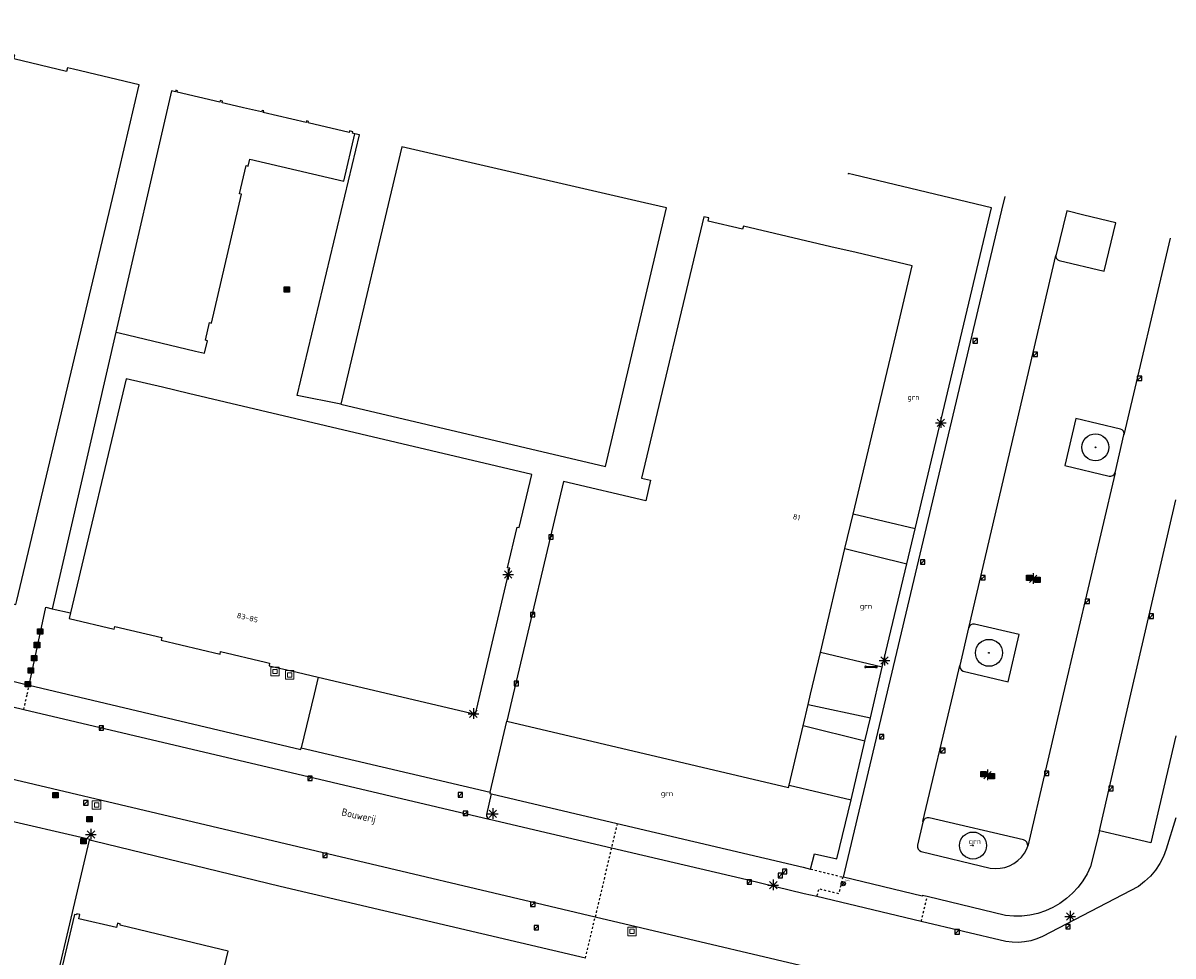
# Model space of a CAD drawing. Header units: metres. Extents: x 116958 to 118326, y 475500 to 477904.
# Tile 894 of 1001: x 117392 to 117500, y 476976 to 477063. Entities that reach past the tile are written whole.
import ezdxf

# ---------------------------------------------------------------- set-up
doc = ezdxf.new("R2010")
doc.units = ezdxf.units.M
doc.header["$LTSCALE"] = 0.2
doc.linetypes.add('MATGRENS', pattern=[2, 1, -1])
doc.layers.get('0').update_dxf_attribs({"color": 6})
for name, color, linetype in [('B-WE-GR-BOOM-G', 252, 'Continuous'), ('B-WE-GR-GROENVOORZIENING-GV', 252, 'Continuous'), ('B-WE-IE-FIETSENSTANG-G', 252, 'Continuous'), ('B-WE-IE-MEUBILAIR-G', 252, 'Continuous'), ('B-WE-IE-MEUBILAIR_WEGMEUBILAIR_LICHTMAST-G', 252, 'Continuous'), ('B-WE-IE-MEUBILAIR_WEGMEUBILAIR_VERKEERSLICHT-G', 252, 'Continuous'), ('B-WE-OG-BEBOUWING-GV', 252, 'Continuous'), ('B-WE-OG-HUISNUMMER-T25', 2, 'Continuous'), ('B-WE-OG-STRAATNAAM-T35', 3, 'Continuous'), ('B-WE-RI-HWA_KOLK_TROTTOIRKOLK-G', 252, 'Continuous'), ('B-WE-VH-MATERIAALGRENS-G', 252, 'MATGRENS'), ('B-WE-VH-VERHARDING_ASFALT-GV', 252, 'Continuous')]:
    doc.layers.add(name, color=color, linetype=linetype)
doc.layers.add('B-WE-RI-RIOOLPUT', color=31, linetype='Continuous', lineweight=0)
doc.styles.get("Standard").update_dxf_attribs({"font": 'isocp.shx'})

# ---------------------------------------------------------------- blocks, each defined once
blk = doc.blocks.new('BGT_GR')
at = {"insert": (0.043, 0.019), "char_height": 0.1, "attachment_point": 5, "line_spacing_factor": 0.8}
blk.add_mtext('{\\C256;grn}', dxfattribs=at)
blk = doc.blocks.new('CELQ211865')
for p, q in [((-0.5, 0), (0.5, 0)), ((0.35, -0.34), (-0.35, 0.34)), ((0.35, 0.34), (-0.35, -0.34)), ((0, 0.53), (0, -0.47))]:
    blk.add_line(p, q)
blk = doc.blocks.new('CELQ201000')
at = {"flags": 128}
for points in [[(-0.25, -0.25), (-0.25, 0.25), (0.25, 0.25), (0.25, -0.25), (-0.25, -0.25)], [(-0.18, -0.18), (-0.18, 0.18), (0.18, 0.18), (0.18, -0.18), (-0.18, -0.18)], [(-0.11, -0.11), (-0.11, 0.11), (0.11, 0.11), (0.11, -0.11), (-0.11, -0.11)], [(-0.04, -0.04), (-0.04, 0.04), (0.04, 0.04), (0.04, -0.04), (-0.04, -0.04)]]:
    blk.add_lwpolyline(points, dxfattribs=at)
blk = doc.blocks.new('Brandkr')
for p, q in [((-141, 141), (141, -141)), ((-141, -141), (141, 141))]:
    blk.add_line(p, q)
blk.add_circle((0, 0), 200)
at = {"oblique": 15}
blk.add_text('brk', height=180, dxfattribs=at).set_placement((172, 218))
blk = doc.blocks.new('Pbrd')
for points in [[(-400, -400), (400, -400), (400, 400), (-400, 400)], [(-200, -200), (200, -200), (200, 200), (-200, 200)]]:
    blk.add_lwpolyline(points, close=True)
blk = doc.blocks.new('Kvtrot')
blk.add_line((0, -420), (420, 0))
at = {"flags": 128}
blk.add_lwpolyline([(0, -420), (420, -420), (420, 0), (0, 0)], close=True, dxfattribs=at)
blk = doc.blocks.new('Bestboom')
h = blk.add_hatch(color=256)
h.dxf.hatch_style = 1
h.paths.add_polyline_path([(41, 0, 1), (-41, 0, 1)])
for radius in [1260, 41.1]:
    blk.add_circle((0, 0), radius)
blk = doc.blocks.new('Koppelplaat_baz')
for p, q in [((-91, 22), (-106, 20)), ((-91, 22), (-91, 15)), ((-91, 15), (91, 15)), ((-91, 0), (-91, -8)), ((-91, 0), (91, 0)), ((91, 22), (106, 20)), ((91, 22), (91, 15)), ((91, 0), (91, -8)), ((-91, -8), (-106, -6)), ((91, -8), (106, -6))]:
    blk.add_line(p, q)
for centre, start, end in [((-104, 8), 97.5946, 262.4054), ((104, 8), 277.5946, 82.4054)]:
    blk.add_arc(centre, 13.1, start, end)

msp = doc.modelspace()

# ---------------------------------------------------------------- linework, layer by layer
at = {"layer": 'B-WE-GR-GROENVOORZIENING-GV', "flags": 128}
for points in [[(117422.048, 477027.071), (117417.955, 477027.878), (117423.777, 477052.234), (117423.337, 477052.325)], [(117401.016, 477033.807), (117395.087, 477007.966)], [(117475.666, 477015.431), (117469.863, 477016.812)], [(117469.096, 477013.585), (117474.889, 477012.162)], [(117392.951, 477000.851), (117394.483, 477008.11), (117395.087, 477007.966)], [(117395.087, 477007.966), (117396.797, 477007.595)], [(117472.569, 477002.525), (117466.811, 477003.901)], [(117419.909, 477001.587), (117419.533, 477000)], [(117419.533, 477000), (117418.345, 476994.993)], [(117465.665, 476999.04), (117471.471, 476997.797)], [(117435.985, 476990.834), (117437.53, 476997.459)], [(117470.943, 476995.605), (117465.192, 476997.033)], [(117463.884, 476991.483), (117469.67, 476990.141)], [(117392.411, 476960.154), (117398.582, 476986.354)]]:
    msp.add_lwpolyline(points, dxfattribs=at)
at = {"layer": 'B-WE-OG-BEBOUWING-GV', "flags": 128}
for points in [[(117396.513, 477058.489), (117396.433, 477058.149), (117391.52, 477059.315), (117391.6, 477059.655), (117391.24, 477059.74), (117378.871, 477062.673), (117377.84, 477058.293), (117377.126, 477055.261), (117374.919, 477045.883), (117370.036, 477025.143), (117367.429, 477014.071), (117379.616, 477011.211), (117385.458, 477009.84), (117391.688, 477008.378), (117391.778, 477008.754), (117400.873, 477046.94), (117403.207, 477056.901), (117397.078, 477058.355), (117396.513, 477058.489)], [(117406.8, 477056.353), (117406.625, 477056.394), (117406.591, 477056.248), (117406.242, 477056.33), (117401.016, 477033.807), (117401.355, 477033.726), (117408.46, 477032.03), (117409.314, 477031.826), (117409.587, 477032.995), (117409.393, 477033.041), (117409.78, 477034.697), (117409.974, 477034.651), (117412.772, 477046.676), (117412.578, 477046.722), (117413.194, 477049.351), (117413.388, 477049.305), (117413.541, 477049.947), (117422.305, 477047.903), (117423.337, 477052.325), (117423.114, 477052.377), (117423.148, 477052.523), (117422.846, 477052.594), (117422.812, 477052.448), (117418.995, 477053.342), (117419.029, 477053.488), (117418.825, 477053.536), (117418.791, 477053.39), (117414.799, 477054.325), (117414.833, 477054.471), (117414.677, 477054.508), (117414.643, 477054.362), (117412.959, 477054.756), (117411.225, 477055.162), (117410.943, 477055.229), (117410.977, 477055.375), (117410.773, 477055.423), (117410.739, 477055.276), (117406.766, 477056.207), (117406.8, 477056.353)], [(117422.048, 477027.071), (117446.74, 477021.25), (117452.446, 477045.403), (117450.378, 477045.881), (117427.729, 477051.119), (117422.048, 477027.071)], [(117465.891, 477000), (117466.811, 477003.901), (117469.096, 477013.585), (117469.863, 477016.812), (117473.999, 477034.184), (117475.381, 477039.992), (117470.137, 477041.229), (117467.782, 477041.784), (117459.614, 477043.711), (117459.546, 477043.42), (117456.334, 477044.178), (117456.402, 477044.469), (117456.226, 477044.51), (117455.915, 477044.583), (117450.121, 477020.174), (117450.94, 477019.983), (117450.502, 477018.059), (117442.838, 477019.869), (117438.132, 477000)], [(117435.044, 477000), (117437.8, 477011.751), (117437.606, 477011.797), (117438.496, 477015.594), (117438.69, 477015.548), (117439.854, 477020.511), (117411.233, 477027.273), (117407.827, 477028.078), (117405.393, 477028.653), (117401.987, 477029.458), (117396.797, 477007.595), (117396.673, 477007.074), (117400.882, 477006.077), (117400.94, 477006.321), (117405.319, 477005.284), (117405.261, 477005.04), (117410.759, 477003.739), (117410.817, 477003.983), (117415.001, 477002.992), (117415.39, 477002.9), (117415.332, 477002.656)], [(117415.332, 477002.656), (117417.962, 477002.042), (117419.909, 477001.587), (117434.603, 476998.12)], [(117434.603, 476998.12), (117435.044, 477000)], [(117438.132, 477000), (117437.53, 476997.459), (117463.837, 476991.284), (117463.884, 476991.483), (117465.192, 476997.033), (117465.665, 476999.04), (117465.891, 477000)], [(117411.517, 476975.981), (117410.857, 476976.141), (117401.441, 476978.429), (117401.464, 476978.527), (117401.172, 476978.596), (117401.081, 476978.206), (117397.576, 476979.027), (117397.667, 476979.417), (117397.375, 476979.486), (117397.353, 476979.387), (117397.158, 476979.433), (117392.606, 476960.111), (117406.94, 476956.715), (117408.749, 476964.328), (117410.939, 476973.549), (117411.517, 476975.981)]]:
    msp.add_lwpolyline(points, dxfattribs=at)
at = {"layer": 'B-WE-VH-MATERIAALGRENS-G', "flags": 128}
for points in [[(117392.432, 476998.562), (117392.758, 477000)], [(117392.758, 477000), (117392.951, 477000.851)], [(117447.838, 476987.925), (117447.293, 476985.62)], [(117447.293, 476985.62), (117445.778, 476979.18)], [(117465.894, 476983.658), (117468.9, 476982.91)], [(117468.9, 476982.91), (117468.529, 476981.358), (117466.645, 476981.802), (117466.471, 476981.091)], [(117468.95, 476982.897), (117468.9, 476982.91)], [(117476.217, 476978.776), (117476.402, 476979.51), (117476.779, 476981.085)], [(117444.874, 476975.344), (117445.778, 476979.18)]]:
    msp.add_lwpolyline(points, dxfattribs=at)
at = {"layer": 'B-WE-VH-VERHARDING_ASFALT-GV'}
for p, q in [((117469.409, 477048.603), (117469.396, 477048.548)), ((117469.917, 477048.482), (117469.409, 477048.603)), ((117482.789, 477045.424), (117469.917, 477048.482)), ((117483.761, 477045.193), (117484.067, 477046.478)), ((117468.95, 476982.897), (117483.761, 477045.193)), ((117475.666, 477015.431), (117482.789, 477045.424)), ((117489.806, 477045.135), (117488.816, 477041.051)), ((117491.416, 477044.73), (117489.806, 477045.135)), ((117494.375, 477044.015), (117491.416, 477044.73)), ((117493.311, 477039.502), (117494.375, 477044.015)), ((117499.453, 477042.589), (117495.15, 477024.199)), ((117480.653, 477006.2), (117488.796, 477040.967)), ((117488.816, 477041.051), (117488.796, 477040.967)), ((117488.796, 477040.967), (117488.803, 477040.812)), ((117488.803, 477040.812), (117488.865, 477040.669)), ((117488.865, 477040.669), (117488.973, 477040.556)), ((117488.973, 477040.556), (117489.113, 477040.489)), ((117489.113, 477040.489), (117493.311, 477039.502)), ((117490.655, 477025.752), (117489.628, 477021.335)), ((117494.811, 477024.748), (117490.655, 477025.752)), ((117494.972, 477024.673), (117494.811, 477024.748)), ((117495.093, 477024.543), (117494.972, 477024.673)), ((117494.325, 477020.671), (117495.15, 477024.199)), ((117495.155, 477024.377), (117495.093, 477024.543)), ((117495.15, 477024.199), (117495.155, 477024.377)), ((117494.325, 477020.671), (117489.483, 477000)), ((117489.628, 477021.335), (117493.763, 477020.356)), ((117493.763, 477020.356), (117493.937, 477020.354)), ((117493.937, 477020.354), (117494.101, 477020.411)), ((117494.101, 477020.411), (117494.236, 477020.521)), ((117494.236, 477020.521), (117494.325, 477020.671)), ((117495.805, 477000), (117500, 477018.158)), ((117474.889, 477012.162), (117475.666, 477015.431)), ((117472.569, 477002.525), (117474.889, 477012.162)), ((117367.819, 477006.716), (117392.951, 477000.851)), ((117480.856, 477006.473), (117480.728, 477006.356)), ((117481.019, 477006.534), (117480.856, 477006.473)), ((117481.192, 477006.53), (117481.019, 477006.534)), ((117485.371, 477005.573), (117481.192, 477006.53)), ((117480.647, 477006.175), (117479.831, 477002.664)), ((117480.653, 477006.2), (117480.647, 477006.175)), ((117480.728, 477006.356), (117480.653, 477006.2)), ((117484.348, 477001.157), (117485.371, 477005.573)), ((117471.471, 476997.797), (117472.569, 477002.525)), ((117479.2, 477000), (117479.831, 477002.664)), ((117479.831, 477002.664), (117479.825, 477002.502)), ((117479.825, 477002.502), (117479.879, 477002.349)), ((117479.879, 477002.349), (117479.984, 477002.226)), ((117479.984, 477002.226), (117480.127, 477002.15)), ((117480.127, 477002.15), (117484.348, 477001.157)), ((117386.347, 477000), (117392.432, 476998.562)), ((117392.951, 477000.851), (117418.306, 476994.828)), ((117476.382, 476988.104), (117479.2, 477000)), ((117489.483, 477000), (117486.16, 476985.814)), ((117492.854, 476987.228), (117495.805, 477000)), ((117392.432, 476998.562), (117435.871, 476988.327)), ((117470.943, 476995.605), (117471.471, 476997.797)), ((117500, 476996.101), (117497.663, 476986.1)), ((117418.306, 476994.828), (117418.345, 476994.993)), ((117418.345, 476994.993), (117435.985, 476990.834)), ((117469.67, 476990.141), (117470.943, 476995.605)), ((117439.753, 476980.6), (117380.849, 476994.535)), ((117398.596, 476986.415), (117379.29, 476990.909)), ((117435.665, 476988.762), (117436.102, 476990.693)), ((117435.985, 476990.834), (117435.961, 476990.729)), ((117435.961, 476990.729), (117436.102, 476990.693)), ((117436.102, 476990.693), (117447.838, 476987.925)), ((117468.33, 476984.611), (117469.67, 476990.141)), ((117435.681, 476988.596), (117435.665, 476988.762)), ((117435.752, 476988.445), (117435.681, 476988.596)), ((117435.871, 476988.327), (117435.752, 476988.445)), ((117435.929, 476988.293), (117435.871, 476988.327)), ((117447.293, 476985.62), (117435.929, 476988.293)), ((117476.465, 476988.264), (117476.382, 476988.104)), ((117476.599, 476988.385), (117476.465, 476988.264)), ((117476.768, 476988.449), (117476.599, 476988.385)), ((117476.948, 476988.449), (117476.768, 476988.449)), ((117485.784, 476986.378), (117476.948, 476988.449)), ((117500, 476988.437), (117499.101, 476985.514)), ((117447.838, 476987.925), (117465.213, 476983.828)), ((117476.368, 476988.045), (117475.859, 476985.884)), ((117476.382, 476988.104), (117476.368, 476988.045)), ((117492.854, 476987.228), (117492.035, 476983.916)), ((117497.663, 476986.1), (117492.854, 476987.228)), ((117398.582, 476986.354), (117398.596, 476986.415)), ((117398.971, 476986.259), (117398.582, 476986.354)), ((117416.38, 476982.02), (117398.971, 476986.259)), ((117485.953, 476986.302), (117485.784, 476986.378)), ((117486.082, 476986.169), (117485.953, 476986.302)), ((117486.155, 476985.999), (117486.082, 476986.169)), ((117486.16, 476985.814), (117486.155, 476985.999)), ((117459.951, 476982.643), (117447.293, 476985.62)), ((117465.894, 476983.658), (117466.257, 476985.095)), ((117466.257, 476985.095), (117468.33, 476984.611)), ((117475.859, 476985.884), (117475.858, 476985.701)), ((117475.858, 476985.701), (117475.924, 476985.531)), ((117475.924, 476985.531), (117476.048, 476985.396)), ((117476.048, 476985.396), (117476.212, 476985.316)), ((117476.212, 476985.316), (117482.665, 476983.753)), ((117485.571, 476984.781), (117485.849, 476985.147)), ((117485.849, 476985.147), (117486.07, 476985.55)), ((117486.07, 476985.55), (117486.143, 476985.744)), ((117486.143, 476985.744), (117486.16, 476985.814)), ((117499.101, 476985.514), (117498.833, 476984.829)), ((117465.213, 476983.828), (117465.894, 476983.658)), ((117484.032, 476983.82), (117484.466, 476983.973)), ((117484.466, 476983.973), (117484.872, 476984.187)), ((117484.872, 476984.187), (117485.243, 476984.459)), ((117485.243, 476984.459), (117485.571, 476984.781)), ((117492.035, 476983.916), (117491.713, 476983.228)), ((117498.492, 476984.177), (117498.083, 476983.566)), ((117498.833, 476984.829), (117498.492, 476984.177)), ((117476.314, 476981.134), (117468.95, 476982.897)), ((117482.665, 476983.753), (117483.122, 476983.709)), ((117483.122, 476983.709), (117483.582, 476983.731)), ((117483.582, 476983.731), (117484.032, 476983.82)), ((117491.713, 476983.228), (117491.323, 476982.577)), ((117497.611, 476983.002), (117497.08, 476982.493)), ((117498.083, 476983.566), (117497.611, 476983.002)), ((117444.874, 476975.344), (117416.38, 476982.02)), ((117465.287, 476981.35), (117459.951, 476982.643)), ((117496.497, 476982.044), (117487.548, 476977.372)), ((117490.87, 476981.968), (117490.357, 476981.408)), ((117491.323, 476982.577), (117490.87, 476981.968)), ((117497.08, 476982.493), (117496.497, 476982.044)), ((117466.471, 476981.091), (117465.287, 476981.35)), ((117476.217, 476978.776), (117466.471, 476981.091)), ((117476.324, 476981.195), (117476.314, 476981.134)), ((117476.779, 476981.085), (117476.324, 476981.195)), ((117484.095, 476979.314), (117476.779, 476981.085)), ((117489.79, 476980.902), (117489.175, 476980.457)), ((117490.357, 476981.408), (117489.79, 476980.902)), ((117445.778, 476979.18), (117439.753, 476980.6)), ((117487.826, 476979.764), (117487.106, 476979.523)), ((117488.518, 476980.076), (117487.826, 476979.764)), ((117489.175, 476980.457), (117488.518, 476980.076)), ((117489.538, 476968.869), (117445.778, 476979.18)), ((117484.119, 476976.91), (117476.217, 476978.776)), ((117484.852, 476979.251), (117484.095, 476979.314)), ((117485.611, 476979.266), (117484.852, 476979.251)), ((117486.365, 476979.357), (117485.611, 476979.266)), ((117487.106, 476979.523), (117486.365, 476979.357)), ((117484.7, 476976.829), (117484.119, 476976.91)), ((117485.287, 476976.812), (117484.7, 476976.829)), ((117485.871, 476976.859), (117485.287, 476976.812)), ((117486.448, 476976.969), (117485.871, 476976.859)), ((117487.009, 476977.14), (117486.448, 476976.969)), ((117487.548, 476977.372), (117487.009, 476977.14))]:
    msp.add_line(p, q, dxfattribs=at)

# ---------------------------------------------------------------- block references
at = {"layer": 'B-WE-GR-BOOM-G', "xscale": 0.001, "yscale": 0.001, "zscale": 0.001}
for p in [(117492.483, 477023.047), (117482.545, 477003.855), (117481.054, 476985.86)]:
    msp.add_blockref('Bestboom', p, dxfattribs=at)
at = {"layer": 'B-WE-GR-GROENVOORZIENING-GV', "xscale": 5, "yscale": 5, "zscale": 5}
for p in [(117475.285, 477027.556), (117470.85, 477008.045), (117452.271, 476990.558), (117481.013, 476986.079)]:
    msp.add_blockref('BGT_GR', p, dxfattribs=at)
at = {"layer": 'B-WE-IE-FIETSENSTANG-G', "xscale": 0.005, "yscale": 0.005, "zscale": 0.005, "rotation": 0.00499999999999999}
msp.add_blockref('Koppelplaat_baz', (117471.534, 477002.504), dxfattribs=at)
at = {"layer": 'B-WE-IE-MEUBILAIR-G', "xscale": 0.001, "yscale": 0.001, "zscale": 0.001}
msp.add_blockref('Brandkr', (117468.937, 476982.301), dxfattribs=at)
at = {"layer": 'B-WE-IE-MEUBILAIR_WEGMEUBILAIR_LICHTMAST-G'}
for p in [(117478.049, 477025.333), (117437.663, 477011.167), (117486.679, 477010.765), (117472.794, 477003.137), (117434.409, 476998.166), (117482.411, 476992.423), (117436.231, 476988.814), (117398.709, 476986.902), (117462.408, 476982.171), (117490.138, 476979.243)]:
    msp.add_blockref('CELQ211865', p, dxfattribs=at)
at = {"layer": 'B-WE-IE-MEUBILAIR_WEGMEUBILAIR_VERKEERSLICHT-G'}
for p in [(117416.984, 477037.792), (117486.289, 477010.857), (117487.068, 477010.674), (117393.975, 477005.846), (117393.67, 477004.586), (117393.397, 477003.365), (117393.097, 477002.194), (117392.823, 477000.933), (117482.021, 476992.514), (117482.8, 476992.331), (117395.402, 476990.576), (117398.561, 476988.318), (117398.023, 476986.278)]:
    msp.add_blockref('CELQ201000', p, dxfattribs=at)
at = {"layer": 'B-WE-RI-HWA_KOLK_TROTTOIRKOLK-G', "xscale": 0.001, "yscale": 0.001, "zscale": 0.001}
for p in [(117481.049, 477033.207), (117486.669, 477031.933), (117496.384, 477029.696), (117441.449, 477014.875), (117476.15, 477012.544), (117481.786, 477011.083), (117491.511, 477008.876), (117439.732, 477007.625), (117497.501, 477007.486), (117438.211, 477001.203), (117399.471, 476997.047), (117472.314, 476996.241), (117478.031, 476994.947), (117487.729, 476992.816), (117418.946, 476992.345), (117493.729, 476991.398), (117432.977, 476990.798), (117398.016, 476990.052), (117433.467, 476989.074), (117420.351, 476985.158), (117462.859, 476983.274), (117463.263, 476983.643), (117459.956, 476982.662), (117439.747, 476980.576), (117489.709, 476978.5), (117440.079, 476978.393), (117479.368, 476978.012)]:
    msp.add_blockref('Kvtrot', p, dxfattribs=at)
at = {"layer": 'B-WE-RI-RIOOLPUT', "xscale": 0.001, "yscale": 0.001, "zscale": 0.001}
for p in [(117415.894, 477002.113), (117417.255, 477001.791), (117399.228, 476989.643), (117449.223, 476977.834)]:
    msp.add_blockref('Pbrd', p, dxfattribs=at)

# ---------------------------------------------------------------- texts
at = {"layer": 'B-WE-OG-HUISNUMMER-T25'}
for s, p in [('81', (117464.19, 477016.357)), ('83-85', (117412.283, 477007.128))]:
    msp.add_text(s, height=0.5, rotation=346.7, dxfattribs=at).set_placement(p)
at = {"layer": 'B-WE-OG-STRAATNAAM-T35', "insert": (117422.108, 476988.912), "char_height": 0.7, "attachment_point": 4, "rotation": 347.29727, "line_spacing_factor": 0.8}
msp.add_mtext('{\\C256;Bouwerij}', dxfattribs=at)

doc.saveas('drawing.dxf')
